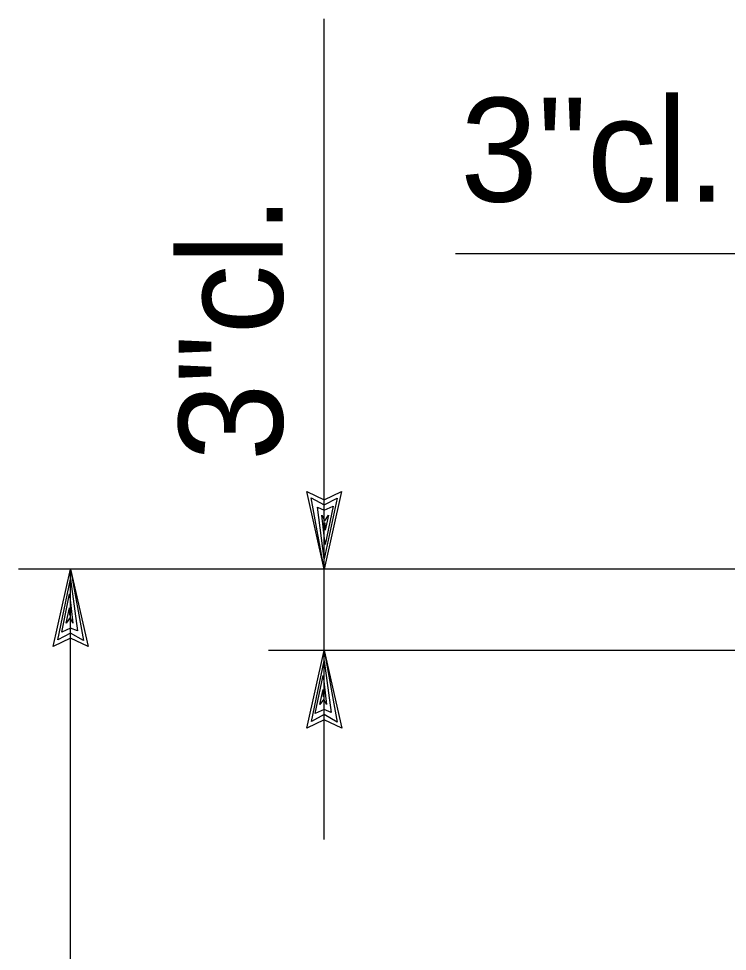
# Model space of a CAD drawing. Extents: x -0.08 to 2.83, y -0.03 to 1.92.
# Drawn here: x 1.2042 to 1.2929, y 0.3296 to 0.4465 of the extents above; entities that cross this region are included whole.
import ezdxf

# ---------------------------------------------------------------- set-up
doc = ezdxf.new("R2010")
doc.units = 0
doc.layers.add('55', color=7, linetype='Continuous')
doc.layers.add('57', color=7, linetype='Continuous')

msp = doc.modelspace()

# ---------------------------------------------------------------- linework, layer by layer
at = {"layer": '55'}
for p, q in [((1.24244, 0.34363), (1.24244, 0.44645)), ((1.31902, 0.41701), (1.25886, 0.41701)), ((1.24244, 0.37752), (1.24024, 0.38723)), ((1.24024, 0.38723), (1.24244, 0.38617)), ((1.24244, 0.38617), (1.24461, 0.38723)), ((1.24461, 0.38723), (1.24244, 0.37752)), ((1.24244, 0.37752), (1.24081, 0.38645)), ((1.24081, 0.38645), (1.24244, 0.38554)), ((1.24244, 0.38554), (1.24405, 0.38638)), ((1.24405, 0.38638), (1.24244, 0.37878)), ((1.24244, 0.37878), (1.24159, 0.38526)), ((1.24159, 0.38526), (1.24244, 0.38491)), ((1.24244, 0.38491), (1.24355, 0.3854)), ((1.24355, 0.3854), (1.24257, 0.38061)), ((1.24257, 0.38061), (1.24214, 0.38427)), ((1.24214, 0.38427), (1.2425, 0.38357)), ((1.2425, 0.38357), (1.24299, 0.38427)), ((1.24299, 0.38427), (1.24257, 0.38237)), ((1.24257, 0.38237), (1.24257, 0.38329)), ((1.31251, 0.37752), (1.20415, 0.37752)), ((1.20849, 0.36781), (1.21066, 0.37752)), ((1.21066, 0.21401), (1.21066, 0.37752)), ((1.21066, 0.37752), (1.21286, 0.36781)), ((1.21066, 0.37752), (1.21229, 0.36858)), ((1.20905, 0.36865), (1.21066, 0.37625)), ((1.21066, 0.37625), (1.21151, 0.36977)), ((1.20955, 0.36963), (1.21053, 0.37442)), ((1.21053, 0.37442), (1.21096, 0.37076)), ((1.21011, 0.37076), (1.21053, 0.37266)), ((1.21053, 0.37266), (1.21053, 0.37174)), ((1.2106, 0.37146), (1.21011, 0.37076)), ((1.21096, 0.37076), (1.2106, 0.37146)), ((1.21066, 0.3695), (1.20905, 0.36865)), ((1.21066, 0.37013), (1.20955, 0.36963)), ((1.21151, 0.36977), (1.21066, 0.37013)), ((1.21229, 0.36858), (1.21066, 0.3695)), ((1.21066, 0.36886), (1.20849, 0.36781)), ((1.21286, 0.36781), (1.21066, 0.36886)), ((1.31251, 0.3673), (1.23546, 0.3673)), ((1.24026, 0.35759), (1.24244, 0.3673)), ((1.24244, 0.3673), (1.24463, 0.35759)), ((1.24244, 0.3673), (1.24406, 0.35836)), ((1.24082, 0.35843), (1.24244, 0.36603)), ((1.24244, 0.36603), (1.24329, 0.35955)), ((1.24132, 0.35941), (1.2423, 0.3642)), ((1.2423, 0.3642), (1.24273, 0.36054)), ((1.24188, 0.36054), (1.2423, 0.36244)), ((1.2423, 0.36244), (1.2423, 0.36152)), ((1.24237, 0.36124), (1.24188, 0.36054)), ((1.24273, 0.36054), (1.24237, 0.36124)), ((1.24244, 0.35991), (1.24132, 0.35941)), ((1.24329, 0.35955), (1.24244, 0.35991)), ((1.24244, 0.35864), (1.24026, 0.35759)), ((1.24244, 0.35928), (1.24082, 0.35843)), ((1.24406, 0.35836), (1.24244, 0.35928)), ((1.24463, 0.35759), (1.24244, 0.35864))]:
    msp.add_line(p, q, dxfattribs=at)

# ---------------------------------------------------------------- texts
at = {"layer": '57'}
msp.add_text('3"cl.', height=0.013021, dxfattribs=at).set_placement((1.25949, 0.42353))
msp.add_text('3"cl.', height=0.013021, rotation=90, dxfattribs=at).set_placement((1.23723, 0.39105))

doc.saveas('drawing.dxf')
